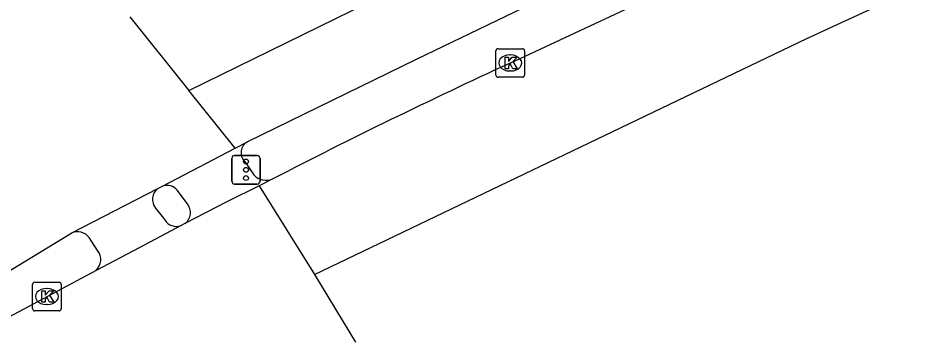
# Model space of a CAD drawing. Extents: x 157466 to 158888, y 383063 to 384677.
# Drawn here: x 158840.53 to 158871.98, y 383810.1 to 383821.43 of the extents above; entities that cross this region are included whole.
import ezdxf

# ---------------------------------------------------------------- set-up
doc = ezdxf.new("R2010")
doc.units = 0
for name, color, linetype in [('IMGEO_Fietspad_open', 7, 'Continuous'), ('IMGEO_Kolk', 7, 'Continuous'), ('IMGEO_OVBaan_gesloten', 7, 'Continuous'), ('IMGEO_Rijbaan_regionaal_gesloten', 7, 'Continuous'), ('IMGEO_Verkeersregelinstallatiepaal', 7, 'Continuous'), ('IMGEO_Voetpad_open', 7, 'Continuous')]:
    doc.layers.add(name, color=color, linetype=linetype)

msp = doc.modelspace()

# ---------------------------------------------------------------- linework, layer by layer
at = {"layer": 'IMGEO_Fietspad_open'}
for points in [[(158845.331, 383814.781), (158845.66, 383814.366)], [(158843.309, 383813.298), (158843.017, 383813.752)]]:
    msp.add_lwpolyline(points, dxfattribs=at)
for centre, radius, start, end in [((158845.721, 383815.081), 0.492, 128.0204, 217.5448), ((158846.069, 383814.624), 0.484, 212.265, 288.7489), ((158842.61, 383813.438), 0.514, 37.5849, 113.1963), ((158842.9, 383812.979), 0.519, 313.0497, 37.9395)]:
    msp.add_arc(centre, radius, start, end, dxfattribs=at)
at = {"layer": 'IMGEO_Kolk'}
for p, q in [((158857.23, 383819.431), (158857.23, 383820.283)), ((158857.305, 383820.357), (158858.157, 383820.357)), ((158858.231, 383820.283), (158858.231, 383819.431)), ((158857.718, 383820.137), (158857.743, 383820.137)), ((158858.157, 383819.357), (158857.305, 383819.357)), ((158857.741, 383819.577), (158857.716, 383819.577)), ((158841.037, 383811.259), (158841.037, 383812.111)), ((158841.112, 383812.185), (158841.964, 383812.185)), ((158842.038, 383812.111), (158842.038, 383811.259)), ((158841.525, 383811.965), (158841.55, 383811.965)), ((158841.964, 383811.185), (158841.112, 383811.185)), ((158841.548, 383811.405), (158841.523, 383811.405))]:
    msp.add_line(p, q, dxfattribs=at)
for points in [[(158857.23, 383819.431), (158857.23, 383820.283)], [(158857.305, 383820.357), (158858.157, 383820.357)], [(158858.231, 383820.283), (158858.231, 383819.431)], [(158857.551, 383820.057), (158857.674, 383820.057), (158857.674, 383819.906), (158857.804, 383820.057), (158857.968, 383820.057), (158857.822, 383819.906), (158857.975, 383819.657), (158857.823, 383819.657), (158857.738, 383819.821), (158857.674, 383819.754), (158857.674, 383819.657), (158857.551, 383819.657), (158857.551, 383820.057)], [(158858.157, 383819.357), (158857.305, 383819.357)], [(158841.037, 383811.259), (158841.037, 383812.111)], [(158841.112, 383812.185), (158841.964, 383812.185)], [(158842.038, 383812.111), (158842.038, 383811.259)], [(158841.358, 383811.885), (158841.481, 383811.885), (158841.481, 383811.734), (158841.611, 383811.885), (158841.775, 383811.885), (158841.629, 383811.734), (158841.782, 383811.485), (158841.63, 383811.485), (158841.545, 383811.649), (158841.481, 383811.582), (158841.481, 383811.485), (158841.358, 383811.485), (158841.358, 383811.885)], [(158841.964, 383811.185), (158841.112, 383811.185)]]:
    msp.add_lwpolyline(points, dxfattribs=at)
for centre, start, end in [((158857.307, 383820.281), 91.552, 178.448), ((158857.307, 383820.281), 91.552, 178.448), ((158858.155, 383820.281), 1.552, 88.448), ((158858.155, 383820.281), 1.552, 88.448), ((158857.307, 383819.433), 181.552, 268.448), ((158857.307, 383819.433), 181.552, 268.448), ((158858.155, 383819.433), 271.552, 358.448), ((158858.155, 383819.433), 271.552, 358.448), ((158841.114, 383812.109), 91.552, 178.448), ((158841.114, 383812.109), 91.552, 178.448), ((158841.962, 383812.109), 1.552, 88.448), ((158841.962, 383812.109), 1.552, 88.448), ((158841.114, 383811.261), 181.552, 268.448), ((158841.114, 383811.261), 181.552, 268.448), ((158841.962, 383811.261), 271.552, 358.448), ((158841.962, 383811.261), 271.552, 358.448)]:
    msp.add_arc(centre, 0.0765, start, end, dxfattribs=at)
for centre, major_axis, ratio, start_param, end_param in [((158857.717, 383819.857), (-0.387, 0.002), 0.722429, 4.712389, 7.853982), ((158857.742, 383819.857), (-0.39, 0.002), 0.717154, 1.570796, 4.712389), ((158841.524, 383811.685), (-0.387, 0.002), 0.722429, 4.712389, 7.853982), ((158841.549, 383811.685), (-0.39, 0.002), 0.717154, 1.570796, 4.712389)]:
    msp.add_ellipse(centre, major_axis=major_axis, ratio=ratio, start_param=start_param, end_param=end_param, dxfattribs=at)
at = {"layer": 'IMGEO_OVBaan_gesloten'}
for points in [[(158857.732, 383819.856), (158865.243, 383823.368), (158872.683, 383826.86), (158875.036, 383827.958), (158875.549, 383828.197), (158877.907, 383829.298), (158880.913, 383830.703), (158881.276, 383830.872), (158883.218, 383831.779)], [(158850.891, 383812.453), (158868.099, 383820.712), (158886.555, 383829.234)], [(158848.954, 383815.564), (158847.829, 383815.004), (158846.362, 383814.238)], [(158849.429, 383815.8), (158848.954, 383815.564)], [(158848.954, 383815.564), (158850.891, 383812.453)], [(158846.225, 383814.166), (158844.762, 383813.392), (158843.254, 383812.6)], [(158846.362, 383814.238), (158846.225, 383814.166)], [(158843.254, 383812.6), (158838.664, 383810.149)], [(158850.891, 383812.453), (158852.323, 383810.095)]]:
    msp.add_lwpolyline(points, dxfattribs=at)
msp.add_arc((158943.482, 383633.791), 204.873, 114.74316, 117.32768, dxfattribs=at)
at = {"layer": 'IMGEO_Rijbaan_regionaal_gesloten'}
for points in [[(158846.499, 383818.895), (158858.436, 383824.766), (158867.575, 383829.186), (158869.139, 383829.975)], [(158869.139, 383829.975), (158868.459, 383829.548), (158867.819, 383829.063), (158867.225, 383828.522), (158866.682, 383827.93), (158866.583, 383827.81), (158864.493, 383825.629), (158864.245, 383825.369), (158863.584, 383824.757), (158862.871, 383824.206), (158862.112, 383823.722), (158861.312, 383823.307), (158854.439, 383819.983), (158848.545, 383817.102)], [(158844.435, 383821.474), (158846.499, 383818.895)], [(158848.115, 383816.877), (158846.499, 383818.895)], [(158848.115, 383816.877), (158848.545, 383817.102)], [(158845.58, 383815.552), (158848.115, 383816.877)], [(158845.418, 383815.468), (158845.58, 383815.552)], [(158842.407, 383813.911), (158845.418, 383815.468)], [(158838.05, 383811.27), (158842.407, 383813.911)]]:
    msp.add_lwpolyline(points, dxfattribs=at)
at = {"layer": 'IMGEO_Verkeersregelinstallatiepaal'}
for p, q in [((158847.999, 383815.721), (158847.999, 383816.521)), ((158847.999, 383816.521), (158847.999, 383815.721)), ((158848.099, 383816.621), (158848.889, 383816.621)), ((158848.889, 383816.621), (158848.099, 383816.621)), ((158848.989, 383816.521), (158848.989, 383815.721)), ((158848.989, 383815.721), (158848.989, 383816.521)), ((158848.889, 383815.621), (158848.099, 383815.621)), ((158848.099, 383815.621), (158848.889, 383815.621))]:
    msp.add_line(p, q, dxfattribs=at)
for centre in [(158848.494, 383816.411), (158848.494, 383816.121), (158848.494, 383815.831)]:
    msp.add_circle(centre, 0.085, dxfattribs=at)
for centre, start, end in [((158848.099, 383816.521), 90, 180), ((158848.099, 383816.521), 90, 180), ((158848.889, 383816.521), 0, 90), ((158848.889, 383816.521), 360, 90), ((158848.099, 383815.721), 180, 270), ((158848.099, 383815.721), 180, 270), ((158848.889, 383815.721), 270, 0), ((158848.889, 383815.721), 270, 0)]:
    msp.add_arc(centre, 0.1, start, end, dxfattribs=at)
at = {"layer": 'IMGEO_Voetpad_open'}
for points in [[(158848.443, 383816.418), (158848.772, 383815.942)], [(158846.45, 383814.93), (158846.093, 383815.41)]]:
    msp.add_lwpolyline(points, dxfattribs=at)
for centre, radius, start, end in [((158848.756, 383816.721), 0.435, 118.9336, 224.1032), ((158849.2, 383816.333), 0.58, 222.3653, 293.2427), ((158845.725, 383815.079), 0.494, 41.9577, 107.0978), ((158846.069, 383814.627), 0.487, 306.9813, 38.5242)]:
    msp.add_arc(centre, radius, start, end, dxfattribs=at)

doc.saveas('drawing.dxf')
